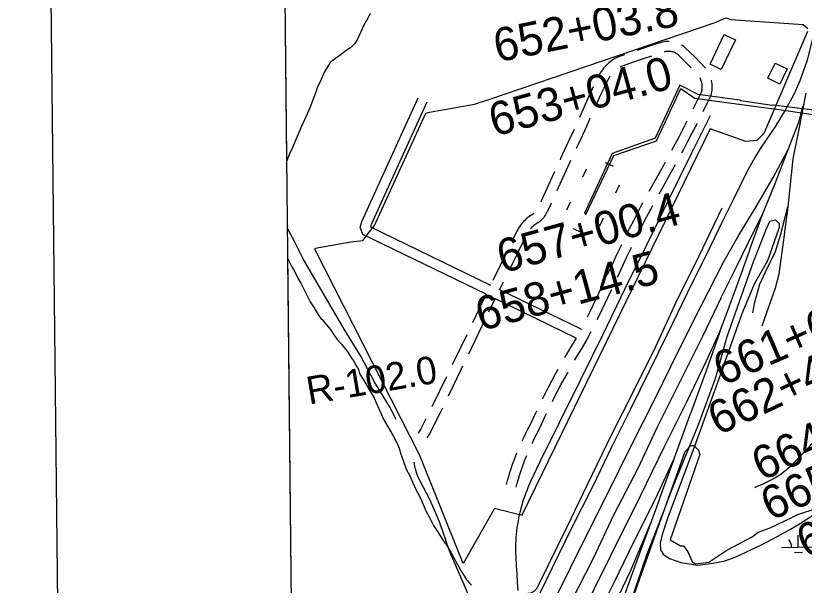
# Model space of a CAD drawing. Extents: x 3651524 to 3689615, y 505651 to 531377.
# Drawn here: x 3654864 to 3657229, y 518260 to 519967 of the extents above; entities that cross this region are included whole.
import ezdxf

# ---------------------------------------------------------------- set-up
doc = ezdxf.new("R2010")
doc.units = 0
for name, color, linetype in [('V-ANNO-SYMB', 7, 'Continuous'), ('V-BLDG-OTLN', 7, 'Continuous'), ('V-GRID-FRAM', 7, 'Continuous'), ('V-RAIL-TRAK', 7, 'Continuous'), ('V-RIVR-RANG-IDEN', 7, 'Continuous'), ('V-ROAD-CNTR', 7, 'Continuous'), ('V-SITE-OTLN', 7, 'Continuous'), ('V-SITE-VEGE', 7, 'Continuous'), ('V-SURV-IDEN', 7, 'Continuous'), ('V-TOPO-SHOR', 7, 'Continuous'), ('V-UTIL-LINE', 7, 'Continuous'), ('V-WETL-SWMP', 7, 'Continuous')]:
    doc.layers.add(name, color=color, linetype=linetype)

msp = doc.modelspace()

# ---------------------------------------------------------------- linework, layer by layer
at = {"layer": 'V-ANNO-SYMB'}
msp.add_lwpolyline([(3655110.709, 506888.512), (3688191.993, 507244.585), (3687945.344, 530159.832), (3654864.059, 529803.76), (3655110.709, 506888.512)], dxfattribs=at)
at = {"layer": 'V-BLDG-OTLN'}
for points in [[(3657022.533, 519895.15), (3656980.205, 519805.558), (3656946.394, 519821.532), (3656988.718, 519911.124)], [(3657177.452, 519807.387), (3657155.989, 519762.302), (3657120.122, 519779.376), (3657141.585, 519824.461)]]:
    msp.add_lwpolyline(points, close=True, dxfattribs=at)
at = {"layer": 'V-GRID-FRAM'}
msp.add_lwpolyline([(3655577.191, 529244.355), (3687244.414, 529585.207), (3687448.048, 511403.469), (3655764.959, 511062.446), (3655577.191, 529244.355)], dxfattribs=at)
at = {"layer": 'V-RAIL-TRAK'}
for points in [[(3657266.718, 519958.156), (3657251.932, 519889.925), (3657236.713, 519830.56), (3657216.19, 519771.876), (3657197.121, 519728.52), (3657171.525, 519683.507), (3657141.104, 519632.678), (3657099.313, 519573.19), (3657080.463, 519542.23), (3657055.459, 519497.207), (3657015.621, 519414.658), (3656987.836, 519358.805)], [(3657233.241, 519734.377), (3657211.096, 519617.269), (3657194.342, 519537.853), (3657179.991, 519394.039), (3657167.034, 519295.661), (3657152.223, 519192.595), (3657141.438, 519150.274), (3657101.637, 519036.429)], [(3656975.744, 519019.013), (3657004.232, 519094.087), (3657021.146, 519140.488), (3657042.085, 519197.928), (3657064.644, 519261.82), (3657068.189, 519271.863), (3657103.609, 519371.613), (3657141.264, 519464.238), (3657180.856, 519566.278), (3657212.407, 519647.792), (3657226.076, 519696.487)], [(3656946.659, 519666.861), (3656890.087, 519553.353), (3656821.6, 519415.209), (3656755.871, 519279.121), (3656691.232, 519148.654), (3656625.489, 519013.365), (3656556.642, 518873.216), (3656493.53, 518746.377), (3656435.816, 518630.047), (3656409.339, 518572.727), (3656405.215, 518563.845), (3656401.272, 518554.881), (3656397.516, 518545.837), (3656393.944, 518536.715), (3656390.561, 518527.526), (3656387.368, 518518.267), (3656384.368, 518508.944), (3656381.556, 518499.565), (3656378.939, 518490.127), (3656376.516, 518480.639), (3656374.288, 518471.101), (3656372.256, 518461.521), (3656370.423, 518451.899), (3656368.787, 518442.245), (3656367.349, 518432.556), (3656366.11, 518422.842), (3656365.072, 518413.104), (3656364.232, 518403.347), (3656363.595, 518393.574), (3656363.157, 518383.789), (3656362.921, 518374), (3656362.884, 518364.206), (3656363.05, 518354.415), (3656363.419, 518344.627), (3656365.213, 518319.482), (3656366.806, 518294.322), (3656368.201, 518269.15), (3656369.395, 518243.97)], [(3656982.925, 519221.732), (3657032.3, 519309.428), (3657085.788, 519395.87), (3657135.732, 519482.373), (3657180.856, 519566.278)], [(3657075.183, 519076.457), (3657081.069, 519108.828), (3657095.595, 519162.301), (3657118.33, 519212.678), (3657141.555, 519257.142), (3657157.238, 519309.415), (3657179.991, 519394.039)], [(3656979.058, 519120.315), (3657025.587, 519213.966), (3657064.161, 519291.815), (3657103.609, 519371.613)], [(3656987.836, 519358.805), (3656943.611, 519268.337), (3656878.587, 519137.064), (3656817.086, 519009.856), (3656763.602, 518902.009), (3656707.454, 518787.306), (3656650.876, 518674.197), (3656594.374, 518557.091), (3656531.257, 518430.653), (3656473.19, 518311.914), (3656420.482, 518205.281), (3656372.809, 518107.145), (3656310.816, 517982.139)], [(3656982.925, 519221.732), (3656919.752, 519098.095), (3656850.833, 518961.544), (3656781.592, 518820.986), (3656705.75, 518670.298), (3656640.728, 518539.023), (3656564.887, 518388.338), (3656490.268, 518236.474), (3656442.195, 518138.332), (3656379.187, 518006.298), (3656304.498, 517858.033), (3656226.813, 517699.309), (3656146.763, 517538.94), (3656062.508, 517368.489), (3656008.701, 517265.143)], [(3656979.058, 519120.315), (3656923.309, 519005.623), (3656859.424, 518877.57), (3656786.696, 518731.345), (3656729.472, 518610.222), (3656657.786, 518472.017), (3656594.417, 518337.975), (3656528.549, 518209.082), (3656477.755, 518106.887), (3656414.668, 517978.85), (3656355.839, 517858.096), (3656290.778, 517728.822), (3656227.723, 517599.186), (3656167.294, 517478.401), (3656102.625, 517349.533), (3656024.125, 517191.595), (3655951.265, 517045.972)], [(3656550.025, 518149.068), (3656648.9, 518349.006), (3656738.547, 518529.963), (3656808.925, 518673.743), (3656875.499, 518807.449), (3656935.087, 518930.216), (3656975.744, 519019.013), (3656932.609, 518896.348), (3656929.146, 518886.499), (3656889.347, 518779.727), (3656884.688, 518767.23), (3656838.983, 518640.823), (3656835.745, 518631.869), (3656796.288, 518522.697), (3656793.98, 518516.37), (3656770.86, 518453.013), (3656749.979, 518395.788), (3656708.562, 518284.578), (3656659.677, 518146.42)], [(3656838.983, 518640.823), (3656782.96, 518519.725), (3656717.483, 518391.242), (3656657.518, 518267.266), (3656584.787, 518121.041), (3656534.017, 518017.646), (3656457.549, 517858.145), (3656389.439, 517721.21), (3656335.179, 517612.148)], [(3656770.86, 518453.013), (3656707.047, 518300.962), (3656646.696, 518176.179), (3656593.581, 518069.937), (3656528.136, 517939.854), (3656457.453, 517791.27), (3656381.306, 517635.775), (3656309.761, 517490.374), (3656243.57, 517357.475), (3656183.646, 517245.457)]]:
    msp.add_lwpolyline(points, dxfattribs=at)
at = {"layer": 'V-ROAD-CNTR'}
for p, q in [((3656387.651, 519294.23), (3656343.424, 519204.543)), ((3656338.687, 519262.769), (3656294.46, 519173.081)), ((3656216.534, 519010.825), (3656172.91, 518920.842)), ((3656155.584, 518884.789), (3656112.291, 518794.646))]:
    msp.add_line(p, q, dxfattribs=at)
for points in [[(3656823.432, 519890.096), (3656821.612, 519890.14), (3656817.151, 519889.985), (3656812.707, 519889.563), (3656808.298, 519888.88), (3656803.937, 519887.936), (3656799.793, 519886.779), (3656767.646, 519876.451), (3656735.803, 519865.926), (3656727.545, 519863.119)], [(3656890.105, 519810.936), (3656880.239, 519821.141), (3656851.162, 519849.485), (3656849.284, 519850.99), (3656847.092, 519852.547), (3656844.82, 519853.965), (3656842.462, 519855.249), (3656840.035, 519856.39), (3656837.549, 519857.383), (3656835.003, 519858.227), (3656832.407, 519858.922), (3656829.786, 519859.459), (3656827.132, 519859.84), (3656824.456, 519860.063), (3656821.772, 519860.128), (3656819.093, 519860.035), (3656816.427, 519859.781), (3656813.774, 519859.37), (3656811.151, 519858.802), (3656808.698, 519858.118)], [(3656933.108, 519809.615), (3656901.499, 519842.313), (3656871.062, 519871.981), (3656867.368, 519874.944), (3656863.732, 519877.525), (3656861.363, 519879.003)], [(3656689.713, 519850.129), (3656671.579, 519843.796), (3656666.029, 519841.06), (3656661.117, 519838.359), (3656656.331, 519835.442), (3656651.677, 519832.316), (3656647.171, 519828.985), (3656642.813, 519825.457), (3656638.619, 519821.736), (3656634.594, 519817.834), (3656630.75, 519813.756), (3656627.088, 519809.514), (3656623.618, 519805.107), (3656620.35, 519800.552), (3656617.286, 519795.856), (3656614.439, 519791.03), (3656613.627, 519789.504)], [(3656770.63, 519845.841), (3656745.337, 519837.48), (3656713.819, 519826.771), (3656683.201, 519816.078), (3656679.895, 519814.448), (3656676.429, 519812.543)], [(3656646.861, 519786.041), (3656645.112, 519783.604), (3656642.782, 519780.03), (3656640.611, 519776.352), (3656638.578, 519772.533), (3656627.701, 519750.11), (3656616.952, 519727.398), (3656606.422, 519704.582), (3656602.748, 519696.413)], [(3656896.264, 519688.03), (3656908.181, 519711.983), (3656921.034, 519738.241), (3656921.551, 519740.269), (3656922.178, 519743.443), (3656922.633, 519746.654), (3656922.917, 519749.879), (3656923.023, 519753.113), (3656922.956, 519756.355), (3656922.715, 519759.586), (3656922.299, 519762.795), (3656921.711, 519765.98), (3656920.952, 519769.125), (3656920.023, 519772.227), (3656918.927, 519775.277), (3656917.67, 519778.261), (3656916.338, 519780.999)], [(3656925.831, 519680.108), (3656935.083, 519698.707), (3656949.342, 519727.835), (3656950.823, 519733.655), (3656951.766, 519738.423), (3656952.449, 519743.232), (3656952.873, 519748.073), (3656953.033, 519752.931), (3656952.932, 519757.783), (3656952.571, 519762.63), (3656951.947, 519767.449), (3656951.065, 519772.226), (3656950.615, 519774.089)], [(3656596.133, 519753.537), (3656589.774, 519740.1), (3656579.122, 519717.02), (3656568.696, 519693.837), (3656558.494, 519670.555), (3656555.01, 519662.393)], [(3656274.662, 519132.023), (3655904.674, 519311.619), (3655897, 519332.78), (3655902.572, 519352.441), (3656070.636, 519721.218)], [(3656288.508, 519158.65), (3655928.726, 519333.291), (3655928.502, 519333.91), (3655930.814, 519342.071), (3656097.934, 519708.778)], [(3656586.553, 519659.839), (3656586.03, 519658.645), (3656576.035, 519635.233), (3656550.483, 519580.562), (3656545.059, 519568.868)], [(3656831.792, 519563.766), (3656837.979, 519575.267), (3656852.368, 519602.428), (3656866.582, 519629.684), (3656878.214, 519652.335)], [(3656538.573, 519625.932), (3656523.287, 519593.224), (3656497.971, 519538.647), (3656496.411, 519535.257)], [(3656861.545, 519555.748), (3656864.445, 519561.139), (3656878.924, 519588.47), (3656893.226, 519615.896), (3656907.356, 519643.41), (3656907.846, 519644.38)], [(3656528.228, 519532.581), (3656525.205, 519526.063), (3656500.084, 519471.492), (3656486.479, 519441.714)], [(3656763.993, 519441.283), (3656767.605, 519447.876), (3656780.639, 519471.233), (3656793.791, 519494.365), (3656808.684, 519521.218), (3656812.719, 519528.607)], [(3656793.793, 519433.239), (3656793.859, 519433.36), (3656806.777, 519456.509), (3656819.949, 519479.675), (3656834.966, 519506.754), (3656842.51, 519520.567)], [(3656479.684, 519498.922), (3656472.814, 519483.998), (3656447.72, 519429.071), (3656443.868, 519419.842), (3656439.959, 519411.122), (3656438.39, 519407.855)], [(3656470.177, 519405.192), (3656467.173, 519398.492), (3656462.698, 519389.172), (3656457.982, 519379.974), (3656452.893, 519370.65), (3656450.396, 519366.699), (3656447.949, 519363.291)], [(3656699.126, 519317.23), (3656705.254, 519329.567), (3656717.344, 519353.427), (3656729.626, 519377.189), (3656742.095, 519400.853), (3656744.925, 519406.121)], [(3656728.689, 519309.31), (3656732.068, 519316.113), (3656744.05, 519339.759), (3656756.222, 519363.309), (3656768.579, 519386.761), (3656774.674, 519398.105)], [(3656418.022, 519374.791), (3656415.871, 519372.933), (3656413.596, 519371.194), (3656411.22, 519369.588), (3656407.999, 519367.679), (3656403.575, 519364.697), (3656399.357, 519361.55), (3656395.29, 519358.2), (3656391.394, 519354.658), (3656387.674, 519350.938), (3656384.133, 519347.038), (3656380.785, 519342.975), (3656377.636, 519338.754), (3656374.692, 519334.387), (3656371.96, 519329.882), (3656369.449, 519325.252), (3656367.351, 519320.896), (3656356.378, 519298.644)], [(3656447.405, 519362.578), (3656444.767, 519359.332), (3656441.642, 519355.908), (3656438.313, 519352.675), (3656434.801, 519349.641), (3656431.116, 519346.826), (3656427.28, 519344.234), (3656424.045, 519342.317), (3656420.941, 519340.223), (3656417.875, 519337.936), (3656414.93, 519335.51), (3656412.104, 519332.94), (3656409.398, 519330.234), (3656407.866, 519328.548)], [(3656639.119, 519190.749), (3656641.062, 519194.873), (3656658.834, 519233.213), (3656670.136, 519257.415), (3656681.529, 519281.309)], [(3656668.57, 519182.883), (3656686.034, 519220.557), (3656697.268, 519244.611), (3656708.676, 519268.538), (3656711.047, 519273.411)], [(3656325.733, 519168.668), (3656315.883, 519148.693), (3656314.682, 519146.182)], [(3656578.434, 519064.589), (3656586.403, 519080.712), (3656604.859, 519118.652), (3656622.058, 519154.57)], [(3656274.835, 519132.419), (3656233.885, 519046.866)], [(3656559.519, 519027.096), (3656314.317, 519146.121)], [(3656607.987, 519056.674), (3656613.339, 519067.504), (3656631.877, 519105.612), (3656650.179, 519143.833), (3656651.528, 519146.696)], [(3656301.639, 519118.932), (3656282.326, 519078.582)], [(3656545.1, 519000.75), (3656301.263, 519119.111)], [(3656265.056, 519042.502), (3656251.378, 519013.926), (3656221.574, 518952.451)], [(3656540.572, 518934.12), (3656541.289, 518935.353), (3656552.284, 518953.82), (3656563.472, 518972.172), (3656575.257, 518991.061), (3656590.209, 519020.842)], [(3656559.688, 519026.914), (3656560.622, 519028.774)], [(3656510.6, 518942.259), (3656515.433, 518950.569), (3656526.588, 518969.302), (3656537.938, 518987.92), (3656545.827, 519000.567)], [(3656204.124, 518916.458), (3656198.727, 518905.326), (3656160.79, 518826.335)], [(3656444.184, 518819.046), (3656452.608, 518835.841), (3656462.585, 518855.23), (3656472.76, 518874.513), (3656483.132, 518893.691), (3656490.792, 518907.509)], [(3656473.769, 518811.117), (3656479.354, 518822.253), (3656489.189, 518841.366), (3656499.22, 518860.377), (3656509.446, 518879.283), (3656519.867, 518898.081), (3656520.639, 518899.441)], [(3656143.473, 518790.278), (3656136.042, 518774.805), (3656104.824, 518713.818), (3656097.126, 518701.765)], [(3656383.154, 518693.084), (3656383.191, 518693.164), (3656388.686, 518704.665), (3656394.38, 518716.069), (3656400.265, 518727.378), (3656406.019, 518737.986), (3656414.722, 518757.291), (3656423.889, 518777.074), (3656426.735, 518783.053)], [(3656412.638, 518685.206), (3656415.644, 518691.497), (3656421.108, 518702.445), (3656426.757, 518713.3), (3656432.915, 518724.65), (3656442.008, 518744.819), (3656451.043, 518764.32), (3656456.212, 518775.178)], [(3656094.232, 518758.965), (3656078.77, 518728.76), (3656070.621, 518716)], [(3656336.004, 518561.477), (3656339.236, 518573.677), (3656342.712, 518585.941), (3656346.392, 518598.145), (3656350.281, 518610.282), (3656354.375, 518622.355), (3656358.674, 518634.355), (3656363.175, 518646.279), (3656367.197, 518656.41)], [(3656365.004, 518553.795), (3656368.17, 518565.745), (3656371.506, 518577.519), (3656375.04, 518589.237), (3656378.773, 518600.888), (3656382.703, 518612.479), (3656386.83, 518623.997), (3656391.151, 518635.445), (3656395.667, 518646.818), (3656396.428, 518648.644)]]:
    msp.add_lwpolyline(points, dxfattribs=at)
msp.add_spline([(3657080.685, 518553.311), (3657159.511, 518593.99), (3657265.469, 518696.484), (3657336.509, 518755.64), (3657464.471, 518892.218), (3657600.918, 518973.139), (3657663.073, 519009.675), (3657658.74, 519048.386), (3657629.729, 519140.832), (3657614.289, 519296.84), (3657608.111, 519439.657), (3657602.687, 519543.643), (3657570.895, 519604.028), (3657528.011, 519691.047)], degree=3, dxfattribs=at)
at = {"layer": 'V-SITE-OTLN'}
msp.add_lwpolyline([(3657238.198, 519920.066), (3657108.16, 519613.574), (3657087.029, 519593.178), (3657053.732, 519589.613), (3656946.394, 519627.511), (3656383.164, 518471.546), (3656383.117, 518468.779), (3656300.402, 518489.626), (3656206.106, 518325.128), (3656076.121, 518648.675), (3655761.606, 519264.886), (3655761.704, 519270.424), (3655868.659, 519289.304), (3655904.724, 519292.82), (3655925.286, 519318.99), (3655940.138, 519337.891), (3656094.248, 519674.418), (3656105.396, 519678.375), (3656240.136, 519702.304), (3656283.291, 519715.388), (3656961.736, 519947.105), (3656993.818, 519960.387), (3657008.971, 519955.965), (3657226.108, 519941.049), (3657239.73, 519928.346)], dxfattribs=at)
at = {"layer": 'V-SITE-VEGE'}
for p, q in [((3655677.49, 519532.246), (3655672.247, 520039.876)), ((3655920.471, 519960.098), (3655907.616, 519938.764)), ((3655927.24, 519973.508), (3655920.471, 519960.098)), ((3655907.616, 519938.764), (3655899.412, 519919.082)), ((3655899.412, 519919.082), (3655886.647, 519893.065)), ((3655880.585, 519883.576), (3655875.993, 519878.8)), ((3655886.647, 519893.065), (3655880.585, 519883.576)), ((3655857.534, 519864.384), (3655836.749, 519849.143)), ((3655867.559, 519870.827), (3655857.534, 519864.384)), ((3655875.993, 519878.8), (3655867.559, 519870.827)), ((3655822.897, 519838.721), (3655807.514, 519826.707)), ((3655836.749, 519849.143), (3655822.897, 519838.721)), ((3655802.204, 519818.798), (3655790.096, 519799.039)), ((3655807.514, 519826.707), (3655802.204, 519818.798)), ((3655790.096, 519799.039), (3655781.861, 519780.916)), ((3655776.64, 519768.321), (3655769.124, 519753.338)), ((3655781.861, 519780.916), (3655776.64, 519768.321)), ((3655764.684, 519740.759), (3655759.525, 519725.043)), ((3655769.124, 519753.338), (3655764.684, 519740.759)), ((3655757.293, 519719.531), (3655746.148, 519690.421)), ((3655759.525, 519725.043), (3655757.293, 519719.531)), ((3655746.148, 519690.421), (3655735.648, 519668.354)), ((3655735.648, 519668.354), (3655719.192, 519631.33)), ((3655719.192, 519631.33), (3655693.797, 519572.272)), ((3655684.81, 519552.574), (3655677.49, 519532.246)), ((3655693.797, 519572.272), (3655684.81, 519552.574)), ((3655704.543, 516912.644), (3655680.537, 519237.212)), ((3655680.537, 519237.212), (3655681.65, 519234.706)), ((3655681.65, 519234.706), (3655692.195, 519214.609)), ((3655692.195, 519214.609), (3655699.449, 519203.038)), ((3655699.449, 519203.038), (3655709.226, 519182.147)), ((3655709.226, 519182.147), (3655719.741, 519163.612)), ((3655719.741, 519163.612), (3655730.284, 519143.515)), ((3655730.284, 519143.515), (3655747.348, 519109.492)), ((3655747.348, 519109.492), (3655758.641, 519090.972)), ((3655758.641, 519090.972), (3655771.51, 519071.704)), ((3655771.51, 519071.704), (3655775.582, 519063.193)), ((3655775.582, 519063.193), (3655779.575, 519058.585)), ((3655779.575, 519058.585), (3655782.743, 519056.303)), ((3655782.743, 519056.303), (3655796.334, 519040.173)), ((3655796.334, 519040.173), (3655806.74, 519027.101)), ((3655806.74, 519027.101), (3655813.152, 519018.636)), ((3655813.152, 519018.636), (3655813.977, 519016.31)), ((3655813.977, 519016.31), (3655827.644, 518996.274)), ((3655827.644, 518996.274), (3655840.393, 518983.251)), ((3655840.393, 518983.251), (3655853.201, 518967.102)), ((3655853.201, 518967.102), (3655859.613, 518958.638)), ((3655859.613, 518958.638), (3655870.891, 518940.898)), ((3655870.891, 518940.898), (3655876.523, 518932.42)), ((3655876.523, 518932.42), (3655887.021, 518914.665)), ((3655887.021, 518914.665), (3655891.873, 518906.17)), ((3655891.873, 518906.17), (3655893.585, 518898.394)), ((3655893.585, 518898.394), (3655895.193, 518896.084)), ((3655895.193, 518896.084), (3655896.035, 518892.977)), ((3655896.035, 518892.977), (3655907.313, 518875.237)), ((3655907.313, 518875.237), (3655928.309, 518839.729)), ((3655928.309, 518839.729), (3655938.822, 518821.195)), ((3655938.822, 518821.195), (3655945.357, 518806.486)), ((3655945.357, 518806.486), (3655968.202, 518756.177)), ((3655968.202, 518756.177), (3655986.001, 518724.509)), ((3655986.001, 518724.509), (3655995.703, 518707.52)), ((3655995.703, 518707.52), (3656008.681, 518682.787)), ((3656008.681, 518682.787), (3656013.592, 518671.171)), ((3656013.592, 518671.171), (3656019.423, 518652.546)), ((3656019.423, 518652.546), (3656025.192, 518637.039)), ((3656025.192, 518637.039), (3656035.123, 518608.342)), ((3656035.123, 518608.342), (3656045.68, 518587.465)), ((3656045.68, 518587.465), (3656054.679, 518566.557)), ((3656054.679, 518566.557), (3656064.425, 518547.228)), ((3656064.425, 518547.228), (3656078.215, 518520.948)), ((3656078.215, 518520.948), (3656086.386, 518502.366)), ((3656086.386, 518502.366), (3656095.385, 518481.458)), ((3656095.385, 518481.458), (3656103.509, 518465.22)), ((3656103.509, 518465.22), (3656117.297, 518438.938)), ((3656117.297, 518438.938), (3656128.577, 518421.202)), ((3656128.577, 518421.202), (3656145.502, 518394.201)), ((3656145.502, 518394.201), (3656155.924, 518380.35)), ((3656155.924, 518380.35), (3656170.432, 518357.208)), ((3656170.432, 518357.208), (3656177.762, 518341.733)), ((3656177.762, 518341.733), (3656200.394, 518302.352)), ((3656200.394, 518302.352), (3656209.254, 518288.471)), ((3656209.254, 518288.471), (3656214.916, 518278.432)), ((3656214.916, 518278.432), (3656219.707, 518273.058)), ((3656219.707, 518273.058), (3656222.92, 518268.435)), ((3656222.92, 518268.435), (3656230.895, 518260.002))]:
    msp.add_line(p, q, dxfattribs=at)
for points in [[(3656707.401, 518207.7), (3656757.446, 518354.214), (3656794.138, 518445.741), (3656835.884, 518555.409), (3656912.213, 518741.528), (3656962.424, 518879.624), (3656997.869, 519005.373), (3657077.319, 519231.96), (3657114.539, 519325.859), (3657125.3, 519351.305), (3657142.718, 519355.651), (3657153.838, 519344.092), (3657154.076, 519331.919)], [(3657154.076, 519331.919), (3657138.44, 519289.675), (3657118.58, 519231.845), (3657079.648, 519164.112), (3657041.522, 519073.441), (3656972.666, 518878.625), (3656897.363, 518670.876), (3656820.799, 518466.11), (3656803.215, 518412.244), (3656797.11, 518386.263), (3656797.499, 518366.426), (3656805.584, 518352.754), (3656825.069, 518340.507), (3656858.38, 518328.534), (3656910.253, 518320.53), (3656955.256, 518325.624), (3656990.582, 518333.533), (3657022.191, 518344.238), (3657102.303, 518382.54), (3657150.162, 518407.185), (3657187.282, 518427.87), (3657216.626, 518444.543), (3657259.212, 518472.836)]]:
    msp.add_lwpolyline(points, dxfattribs=at)
at = {"layer": 'V-TOPO-SHOR'}
for points in [[(3656981.446, 519390.252), (3656912.721, 519246.204), (3656842.729, 519105.344), (3656782.987, 518974.737), (3656714.53, 518837.528), (3656650.667, 518712.065), (3656578.824, 518563.13), (3656516.269, 518432.468), (3656433.94, 518264.835), (3656426.598, 518249.819), (3656417.922, 518241.207), (3656409.972, 518236.63), (3656399.959, 518234.826), (3656378.709, 518231.995)], [(3656005.435, 518756.48), (3655985.375, 518795.478), (3655938.887, 518870.138), (3655899.209, 518946.135), (3655848.963, 519027.955), (3655793.235, 519122.933), (3655725.854, 519238.184), (3655699.056, 519292.726), (3655679.603, 519327.622)], [(3656237.973, 518193.458), (3656208.512, 518260.813), (3656165.957, 518360.47), (3656134.85, 518450.304), (3656107.446, 518515.287), (3656077.395, 518571.777), (3656069.019, 518588.898), (3656061.763, 518610.464), (3656058.578, 518629.293)]]:
    msp.add_lwpolyline(points, dxfattribs=at)
at = {"layer": 'V-UTIL-LINE'}
for p, q in [((3656564.42, 519484.063), (3656575.993, 519507.926)), ((3656631.67, 519527.083), (3656655.671, 519515.807)), ((3656663.531, 519436.32), (3656675.258, 519460.502)), ((3656516.57, 519385.394), (3656528.144, 519409.257)), ((3656615.37, 519337.012), (3656627.255, 519361.517)), ((3656535.222, 519329.357), (3656560.037, 519318.488))]:
    msp.add_line(p, q, dxfattribs=at)
for points in [[(3656908.638, 519732.315), (3656855.996, 519758.4), (3656781.936, 519600.403), (3656652.552, 519553.781), (3656569.739, 519374.978), (3656573.855, 519370.714), (3656658.04, 519548.095), (3656785.979, 519591.947), (3656858.617, 519748.57), (3656902.231, 519719.157)], [(3657263.445, 519669.247), (3657131.65, 519687.628), (3657130.112, 519687.964), (3656907.769, 519718.133), (3656902.231, 519719.157)], [(3656908.638, 519732.315), (3656910.169, 519731.672), (3657035.511, 519714.948), (3657038.565, 519713.041), (3657133.08, 519698.716), (3657136.189, 519699.895), (3657266.169, 519683.708)]]:
    msp.add_lwpolyline(points, dxfattribs=at)
at = {"layer": 'V-WETL-SWMP'}
for p, q in [((3656871.282, 518660.694), (3656889.207, 518678.62)), ((3656889.207, 518678.62), (3656898.17, 518678.62)), ((3656898.17, 518678.62), (3656911.615, 518665.176)), ((3656692.023, 518158.771), (3656871.282, 518660.694)), ((3656911.615, 518665.176), (3656916.096, 518651.731)), ((3656916.096, 518651.731), (3656826.467, 518396.288)), ((3657211.871, 518472.473), (3657265.649, 518490.399)), ((3657126.725, 518432.14), (3657193.946, 518463.51)), ((3657193.946, 518463.51), (3657211.871, 518472.473)), ((3657072.947, 518405.251), (3657090.873, 518418.696)), ((3657090.873, 518418.696), (3657126.725, 518432.14)), ((3656826.467, 518396.288), (3656857.837, 518378.362)), ((3656996.762, 518364.918), (3657072.947, 518405.251)), ((3657211.181, 518374.083), (3657210.793, 518410.081)), ((3656857.837, 518378.362), (3656866.8, 518378.362)), ((3656866.8, 518378.362), (3656880.245, 518360.437)), ((3657161.184, 518373.545), (3657261.178, 518374.621)), ((3656880.245, 518360.437), (3656893.689, 518329.066)), ((3656942.985, 518329.066), (3656996.762, 518364.918)), ((3657199.348, 518358.524), (3657223.346, 518358.782)), ((3656893.689, 518329.066), (3656902.652, 518324.585)), ((3656902.652, 518324.585), (3656942.985, 518329.066))]:
    msp.add_line(p, q, dxfattribs=at)
msp.add_arc((3657155.936, 518373.963), 35.246, 359.844864, 41.388522, dxfattribs=at)

# ---------------------------------------------------------------- texts
at = {"layer": 'V-RIVR-RANG-IDEN'}
msp.add_text('R-102.0', height=83, rotation=9.635689, dxfattribs=at).set_placement((3655743.482, 518801.409))
at = {"layer": 'V-SURV-IDEN'}
for s, rotation, p in [('652+03.8', 11.45192, (3656308.309, 519827.018)), ('653+04.0', 15.26025, (3656299.292, 519603.954)), ('657+00.4', 15.503534, (3656323.833, 519194.103)), ('658+14.5', 15.195193, (3656259.162, 519021.277)), ('661+62.6', 23.579328, (3656984.297, 518856.475)), ('662+49.2', 25.059898, (3656970.264, 518707.438)), ('664+29.1', 24.846083, (3657101.429, 518571.027)), ('665+34.0', 24.387195, (3657127.901, 518451.567)), ('667+31.6', 24.304926, (3657235.058, 518338.839))]:
    msp.add_text(s, height=100, rotation=rotation, dxfattribs=at).set_placement(p)

doc.saveas('drawing.dxf')
